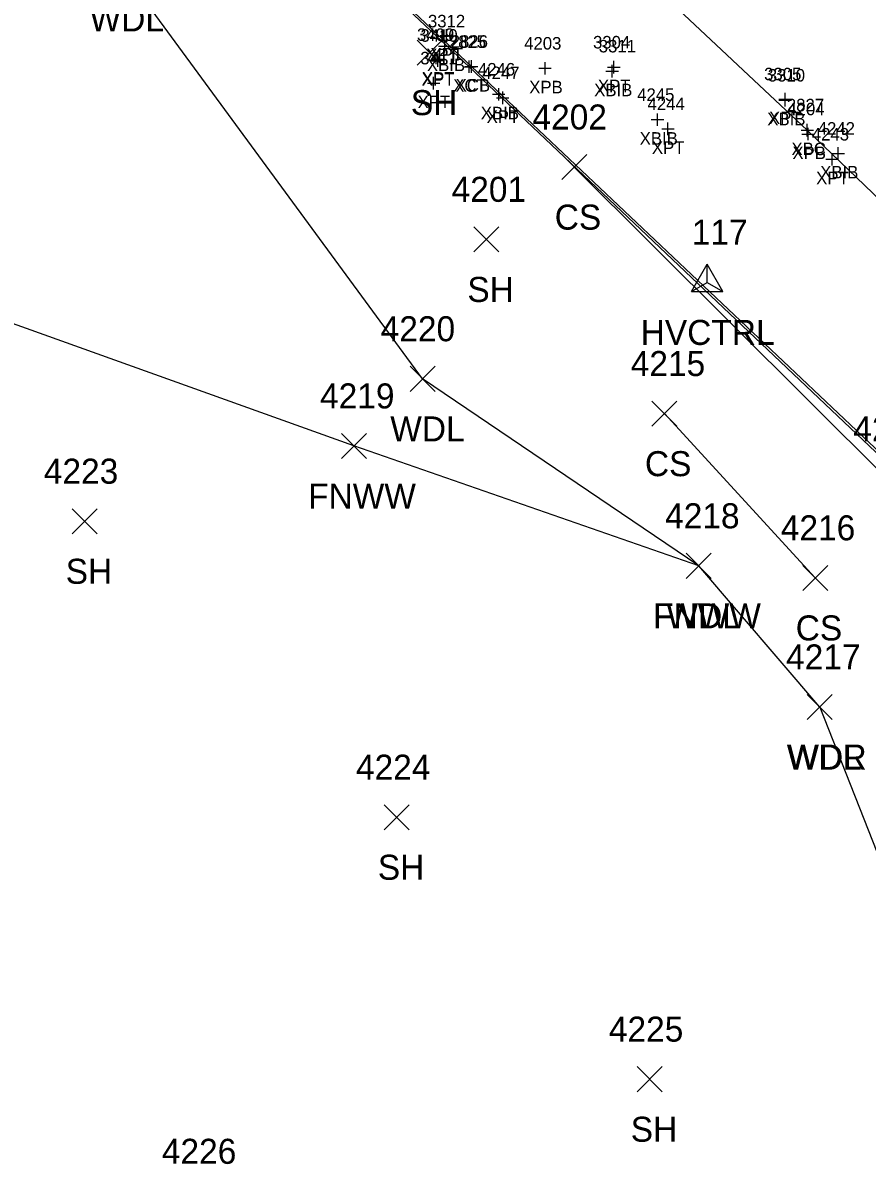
# Model space of a CAD drawing. Extents: x 1647574 to 1652703, y 212895 to 228670.
# Drawn here: x 1648967 to 1649034.4, y 226987.3 to 227078.5 of the extents above; entities that cross this region are included whole.
import ezdxf

# ---------------------------------------------------------------- set-up
doc = ezdxf.new("R2010")
doc.units = 0
for name, color, linetype in [('B_A', 7, 'Continuous'), ('B_I', 7, 'Continuous'), ('B_TIC', 7, 'Continuous'), ('BDC', 7, 'Continuous'), ('BELB', 7, 'Continuous'), ('C_A', 7, 'Continuous'), ('C_I', 7, 'Continuous'), ('CPSM', 7, 'Continuous'), ('D_I', 7, 'Continuous'), ('L_A', 7, 'Continuous'), ('L_I', 7, 'Continuous'), ('L_TIC', 7, 'Continuous'), ('LAWA', 7, 'Continuous'), ('LELB', 7, 'Continuous'), ('LFNC', 7, 'Continuous')]:
    doc.layers.add(name, color=color, linetype=linetype)

msp = doc.modelspace()

# ---------------------------------------------------------------- linework, layer by layer
at = {"layer": 'B_TIC'}
for p, q in [((1649000.484, 227077.471), (1649000.56, 227077.471)), ((1649000.816, 227077.509), (1649000.891, 227077.509)), ((1649000.689, 227076.662), (1649000.764, 227076.662)), ((1649000.133, 227075.513), (1649000.208, 227075.513)), ((1649000.137, 227075.582), (1649000.212, 227075.582)), ((1649002.639, 227075.018), (1649002.714, 227075.018)), ((1649002.817, 227075.033), (1649002.893, 227075.033)), ((1649008.697, 227074.89), (1649008.773, 227074.89)), ((1649014.052, 227074.66), (1649014.128, 227074.66)), ((1649014.199, 227074.977), (1649014.275, 227074.977)), ((1648999.795, 227073.706), (1648999.87, 227073.706)), ((1649004.993, 227072.815), (1649005.068, 227072.815)), ((1649005.313, 227072.526), (1649005.388, 227072.526)), ((1649027.87, 227072.433), (1649027.946, 227072.433)), ((1649027.883, 227072.335), (1649027.959, 227072.335)), ((1649017.686, 227070.788), (1649017.762, 227070.788)), ((1649018.515, 227070.056), (1649018.591, 227070.056)), ((1649029.647, 227069.952), (1649029.722, 227069.952)), ((1649029.724, 227069.639), (1649029.799, 227069.639)), ((1649032.113, 227068.087), (1649032.188, 227068.087)), ((1649031.638, 227067.621), (1649031.714, 227067.621))]:
    msp.add_line(p, q, dxfattribs=at)
for points in [[(1649000.481, 227076.971), (1649000.481, 227077.971)], [(1649000.812, 227077.009), (1649000.812, 227078.009)], [(1648999.981, 227077.471), (1649000.981, 227077.471)], [(1649000.312, 227077.509), (1649001.312, 227077.509)], [(1649000.686, 227076.162), (1649000.686, 227077.162)], [(1649000.133, 227075.082), (1649000.133, 227076.082)], [(1649000.186, 227076.662), (1649001.186, 227076.662)], [(1648999.629, 227075.513), (1649000.629, 227075.513)], [(1648999.633, 227075.582), (1649000.633, 227075.582)], [(1649000.129, 227075.013), (1649000.129, 227076.013)], [(1649002.635, 227074.518), (1649002.635, 227075.518)], [(1649002.814, 227074.533), (1649002.814, 227075.533)], [(1649008.694, 227074.39), (1649008.694, 227075.39)], [(1649014.049, 227074.16), (1649014.049, 227075.16)], [(1649014.196, 227074.477), (1649014.196, 227075.477)], [(1649002.135, 227075.018), (1649003.135, 227075.018)], [(1649002.314, 227075.033), (1649003.314, 227075.033)], [(1649008.194, 227074.89), (1649009.194, 227074.89)], [(1649013.549, 227074.66), (1649014.549, 227074.66)], [(1649013.696, 227074.977), (1649014.696, 227074.977)], [(1648999.291, 227073.706), (1649000.291, 227073.706)], [(1648999.791, 227073.206), (1648999.791, 227074.206)], [(1649004.489, 227072.815), (1649005.489, 227072.815)], [(1649004.81, 227072.526), (1649005.81, 227072.526)], [(1649004.989, 227072.315), (1649004.989, 227073.315)], [(1649005.31, 227072.026), (1649005.31, 227073.026)], [(1649027.367, 227072.433), (1649028.367, 227072.433)], [(1649027.867, 227071.933), (1649027.867, 227072.933)], [(1649027.88, 227071.835), (1649027.88, 227072.835)], [(1649027.38, 227072.335), (1649028.38, 227072.335)], [(1649017.183, 227070.788), (1649018.183, 227070.788)], [(1649017.683, 227070.288), (1649017.683, 227071.288)], [(1649018.012, 227070.056), (1649019.012, 227070.056)], [(1649018.512, 227069.556), (1649018.512, 227070.556)], [(1649029.143, 227069.952), (1649030.143, 227069.952)], [(1649029.643, 227069.452), (1649029.643, 227070.452)], [(1649029.72, 227069.139), (1649029.72, 227070.139)], [(1649029.22, 227069.639), (1649030.22, 227069.639)], [(1649031.609, 227068.087), (1649032.609, 227068.087)], [(1649031.635, 227067.121), (1649031.635, 227068.121)], [(1649032.109, 227067.587), (1649032.109, 227068.587)], [(1649031.135, 227067.621), (1649032.135, 227067.621)]]:
    msp.add_lwpolyline(points, dxfattribs=at)
at = {"layer": 'BDC'}
for points in [[(1648650.624, 227406.773), (1648690.525, 227369.254), (1648733.472, 227328.732), (1648776.312, 227288.32), (1648833.664, 227234.301), (1648891.231, 227180.054), (1648955.856, 227118.961), (1649002.635, 227075.018), (1649045.277, 227034.596)], [(1648651.076, 227406.804), (1648690.742, 227369.256), (1648733.458, 227328.853), (1648776.322, 227288.427), (1648833.713, 227234.413), (1648891.304, 227180.165), (1648955.952, 227119.198), (1649002.814, 227075.033), (1649045.282, 227034.879)]]:
    msp.add_lwpolyline(points, dxfattribs=at)
at = {"layer": 'BELB'}
msp.add_lwpolyline([(1648676.128, 227401.909), (1648716.738, 227364.514), (1648759.552, 227324.27), (1648803.456, 227283.214), (1648860.317, 227229.513), (1648917.836, 227175.012), (1648982.231, 227114.435), (1649029.643, 227069.952), (1649071.001, 227030.272)], dxfattribs=at)
at = {"layer": 'CPSM'}
for p, q in [((1649020.392, 227057.067), (1649021.642, 227059.232)), ((1649022.892, 227057.067), (1649021.642, 227059.232)), ((1649021.642, 227057.788), (1649021.642, 227059.232)), ((1649020.392, 227057.067), (1649021.642, 227057.788)), ((1649020.392, 227057.067), (1649022.892, 227057.067)), ((1649021.642, 227057.788), (1649021.642, 227057.788)), ((1649021.642, 227057.788), (1649022.892, 227057.067))]:
    msp.add_line(p, q, dxfattribs=at)
at = {"layer": 'L_TIC'}
for points in [[(1648998.48, 227075.147), (1649000.48, 227077.147)], [(1649000.48, 227075.147), (1648998.48, 227077.147)], [(1649010.025, 227065.999), (1649012.025, 227067.999)], [(1649012.025, 227065.999), (1649010.025, 227067.999)], [(1649003, 227060.221), (1649005, 227062.221)], [(1649005, 227060.221), (1649003, 227062.221)], [(1648997.908, 227049.079), (1648999.908, 227051.079)], [(1648999.908, 227049.079), (1648997.908, 227051.079)], [(1649017.231, 227046.299), (1649019.231, 227048.299)], [(1649019.231, 227046.299), (1649017.231, 227048.299)], [(1648992.418, 227043.712), (1648994.418, 227045.712)], [(1648994.418, 227043.712), (1648992.418, 227045.712)], [(1648970.907, 227037.699), (1648972.907, 227039.699)], [(1648972.907, 227037.699), (1648970.907, 227039.699)], [(1649019.978, 227034.136), (1649021.978, 227036.136)], [(1649021.978, 227034.136), (1649019.978, 227036.136)], [(1649019.978, 227034.136), (1649021.978, 227036.136)], [(1649021.978, 227034.136), (1649019.978, 227036.136)], [(1649029.278, 227033.174), (1649031.278, 227035.174)], [(1649031.278, 227033.174), (1649029.278, 227035.174)], [(1649029.642, 227022.855), (1649031.642, 227024.855)], [(1649031.642, 227022.855), (1649029.642, 227024.855)], [(1649029.642, 227022.855), (1649031.642, 227024.855)], [(1649031.642, 227022.855), (1649029.642, 227024.855)], [(1648995.847, 227014.05), (1648997.847, 227016.05)], [(1648997.847, 227014.05), (1648995.847, 227016.05)], [(1649016.052, 226993.118), (1649018.052, 226995.118)], [(1649018.052, 226993.118), (1649016.052, 226995.118)]]:
    msp.add_lwpolyline(points, dxfattribs=at)
at = {"layer": 'LAWA'}
for points in [[(1649030.642, 227023.855), (1649020.978, 227035.136), (1648998.908, 227050.079), (1648974.887, 227082.833), (1648958.087, 227100.964), (1648931.997, 227102.731), (1648925.379, 227109.578), (1648919.509, 227113.251), (1648913.128, 227119.189), (1648871.872, 227126.889), (1648832.667, 227127.944), (1648783.368, 227137.077)], [(1649030.642, 227023.855), (1649041.489, 226996.32)]]:
    msp.add_lwpolyline(points, dxfattribs=at)
at = {"layer": 'LELB'}
for points in [[(1649011.025, 227066.999), (1649036.014, 227042.076)], [(1649018.231, 227047.299), (1649030.278, 227034.174)]]:
    msp.add_lwpolyline(points, dxfattribs=at)
at = {"layer": 'LFNC'}
msp.add_lwpolyline([(1649020.978, 227035.136), (1648993.418, 227044.712), (1648961.213, 227056.249), (1648932.849, 227065.462), (1648900.246, 227076.555)], dxfattribs=at)

# ---------------------------------------------------------------- texts
at = {"layer": 'B_A'}
for s, p in [('XPT', (1648999.201, 227075.471)), ('XPT', (1648999.533, 227075.509)), ('XBIB', (1648999.256, 227074.662)), ('XPT', (1648998.85, 227073.513)), ('XPT', (1648998.854, 227073.582)), ('XCT', (1649001.356, 227073.018)), ('XCB', (1649001.55, 227073.033)), ('XPB', (1649007.43, 227072.89)), ('XBIB', (1649012.62, 227072.66)), ('XPT', (1649012.916, 227072.977)), ('XPT', (1648998.512, 227071.706)), ('XBIB', (1649003.56, 227070.815)), ('XPT', (1649004.03, 227070.526)), ('XBIB', (1649026.451, 227070.335)), ('XPT', (1649026.587, 227070.433)), ('XBIB', (1649016.254, 227068.788)), ('XPT', (1649017.232, 227068.056)), ('XBC', (1649028.379, 227067.952)), ('XPB', (1649028.456, 227067.639)), ('XBIB', (1649030.68, 227066.087)), ('XPT', (1649030.355, 227065.621))]:
    msp.add_text(s, height=1, dxfattribs=at).set_placement(p)
at = {"layer": 'B_I'}
for s, p in [('3312', (1648999.339, 227078.162)), ('3409', (1648998.46, 227077.082)), ('3410', (1648998.739, 227077.013)), ('2825', (1649001.005, 227076.518)), ('2826', (1649001.156, 227076.533)), ('4203', (1649007.024, 227076.39)), ('3304', (1649012.526, 227076.477)), ('3311', (1649012.986, 227076.16)), ('3411', (1648998.728, 227075.206)), ('4246', (1649003.332, 227074.315)), ('4247', (1649003.68, 227074.026)), ('3305', (1649026.197, 227073.933)), ('3310', (1649026.49, 227073.835)), ('4245', (1649016.053, 227072.288)), ('4244', (1649016.882, 227071.556)), ('2827', (1649028.013, 227071.452)), ('4204', (1649028.051, 227071.139)), ('4242', (1649030.479, 227069.587)), ('4243', (1649030.005, 227069.121))]:
    msp.add_text(s, height=1, dxfattribs=at).set_placement(p)
at = {"layer": 'C_A'}
msp.add_text('HVCTRL', height=2, dxfattribs=at).set_placement((1649016.335, 227052.788))
at = {"layer": 'C_I'}
msp.add_text('117', height=2, dxfattribs=at).set_placement((1649020.414, 227060.788))
at = {"layer": 'D_I'}
msp.add_text('4226', height=2, dxfattribs=at).set_placement((1648978.079, 226987.354))
at = {"layer": 'L_A'}
for s, p in [('WDL', (1648972.304, 227077.833)), ('SH', (1648997.968, 227071.147)), ('CS', (1649009.466, 227061.999)), ('SH', (1649002.488, 227056.221)), ('WDL', (1648996.325, 227045.079)), ('CS', (1649016.672, 227042.299)), ('FNWW', (1648989.764, 227039.712)), ('SH', (1648970.396, 227033.699)), ('FNWW', (1649017.325, 227030.136)), ('WDL', (1649018.395, 227030.136)), ('CS', (1649028.719, 227029.174)), ('WDR', (1649028.004, 227018.855)), ('WDL', (1649028.059, 227018.855)), ('SH', (1648995.335, 227010.05)), ('SH', (1649015.54, 226989.118))]:
    msp.add_text(s, height=2, dxfattribs=at).set_placement(p)
at = {"layer": 'L_I'}
for s, p in [('4202', (1649007.687, 227069.999)), ('4201', (1649001.229, 227064.221)), ('4220', (1648995.561, 227053.079)), ('4215', (1649015.539, 227050.299)), ('4219', (1648990.717, 227047.712)), ('4213', (1649033.321, 227045.076)), ('4213', (1649033.321, 227045.076)), ('4223', (1648968.648, 227041.699)), ('4218', (1649018.285, 227038.136)), ('4218', (1649018.285, 227038.136)), ('4216', (1649027.53, 227037.174)), ('4217', (1649027.949, 227026.855)), ('4217', (1649027.949, 227026.855)), ('4224', (1648993.587, 227018.05)), ('4225', (1649013.792, 226997.118))]:
    msp.add_text(s, height=2, dxfattribs=at).set_placement(p)

doc.saveas('drawing.dxf')
